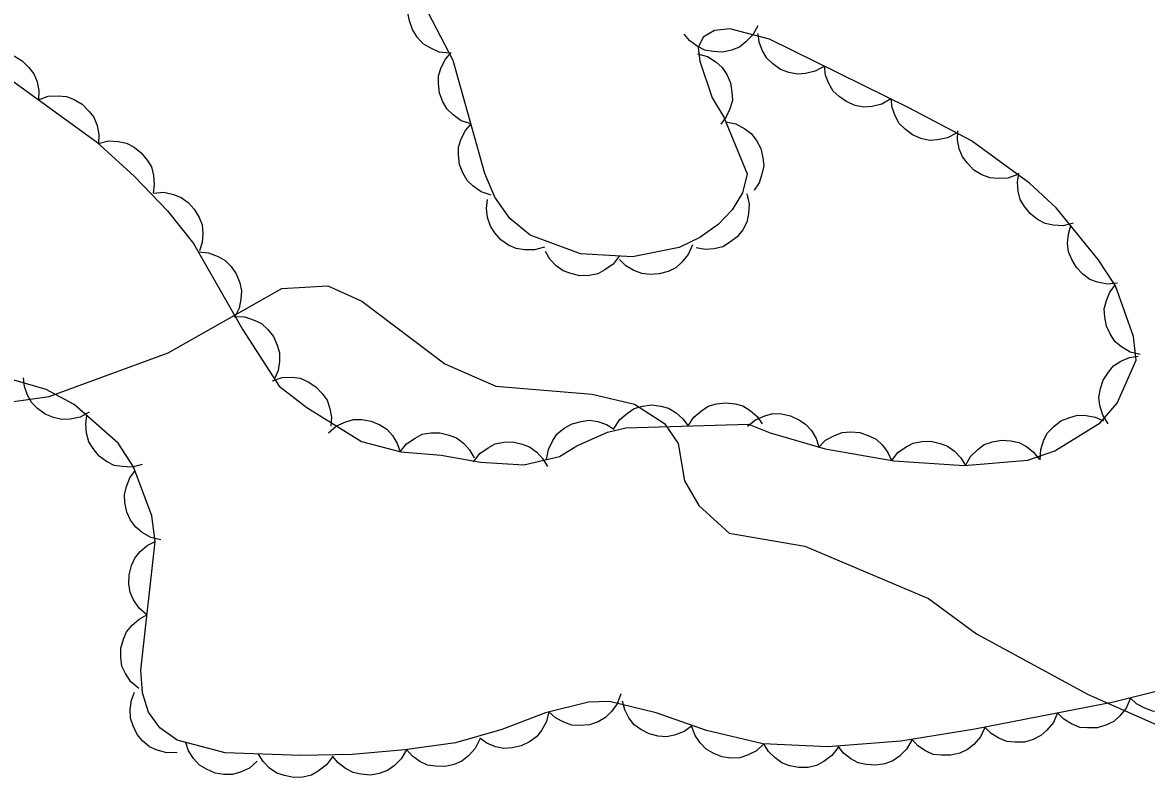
# Model space of a CAD drawing. Extents: x 336540 to 340074, y 5572036 to 5573747.
# Drawn here: x 338152.31 to 338197.84, y 5572283.62 to 5572314.22 of the extents above; entities that cross this region are included whole.
import ezdxf

# ---------------------------------------------------------------- set-up
doc = ezdxf.new("R2010")
doc.units = 0
doc.layers.add('Niveau 2', color=7, linetype='Continuous')
doc.layers.add('Niveau 44', color=7, linetype='Continuous')

msp = doc.modelspace()

# ---------------------------------------------------------------- linework, layer by layer
at = {"layer": 'Niveau 2'}
msp.add_lwpolyline([(338149.53, 5572298.52), (338153.39, 5572299.06), (338158.21, 5572300.83), (338162.81, 5572303.44), (338164.68, 5572303.55), (338166.05, 5572302.92), (338169.41, 5572300.38), (338171.48, 5572299.48), (338175.38, 5572299.16), (338177.1, 5572298.75), (338178.31, 5572297.97), (338178.87, 5572297.16), (338179.12, 5572295.65), (338179.7, 5572294.64), (338180.93, 5572293.52), (338183.99, 5572293), (338189.01, 5572290.88), (338190.95, 5572289.45), (338195.47, 5572286.98), (338198.93, 5572285.46)], dxfattribs=at)
at = {"layer": 'Niveau 44'}
for points in [[(338169.61, 5572312.98), (338169.19, 5572313.02), (338168.82, 5572313.19), (338168.54, 5572313.36), (338168.3, 5572313.62), (338168.1, 5572313.93), (338167.98, 5572314.29), (338167.92, 5572314.61), (338167.95, 5572314.96), (338168.05, 5572315.32), (338168.22, 5572315.64)], [(338181.71, 5572297.94), (338182.59, 5572297.59), (338184.82, 5572296.94), (338187.6, 5572296.45), (338190.45, 5572296.26), (338193.03, 5572296.48), (338194.12, 5572296.86), (338195.96, 5572297.99), (338196.65, 5572298.79), (338197.42, 5572300.54), (338197.31, 5572301.5), (338196.58, 5572303.54), (338195.88, 5572304.62), (338194.18, 5572306.71), (338193.09, 5572307.71), (338190.75, 5572309.42), (338188.21, 5572310.76), (338182.57, 5572313.54), (338180.96, 5572313.96), (338180.34, 5572313.89), (338179.88, 5572313.63), (338179.68, 5572313.2), (338179.75, 5572312.65), (338180.24, 5572311.16), (338180.71, 5572310.38), (338181.66, 5572308.09), (338181.47, 5572307.32), (338181.05, 5572306.63), (338180.49, 5572306.03), (338179.75, 5572305.5), (338178.9, 5572305.1), (338177.01, 5572304.72), (338174.91, 5572304.85), (338172.87, 5572305.6), (338172.05, 5572306.28), (338171.44, 5572307.14), (338171.04, 5572308.1), (338169.76, 5572312.68), (338168.76, 5572314.6)], [(338182.09, 5572314.09), (338181.89, 5572313.72), (338181.61, 5572313.43), (338181.35, 5572313.22), (338181.02, 5572313.1), (338180.66, 5572313.02), (338180.28, 5572313.05), (338179.95, 5572313.1), (338179.64, 5572313.26), (338179.34, 5572313.48), (338179.11, 5572313.75)], [(338184.79, 5572312.45), (338184.42, 5572312.24), (338184.03, 5572312.15), (338183.7, 5572312.12), (338183.35, 5572312.19), (338183.01, 5572312.32), (338182.7, 5572312.55), (338182.46, 5572312.77), (338182.28, 5572313.07), (338182.15, 5572313.42), (338182.1, 5572313.77)], [(338150.53, 5572312.85), (338150.92, 5572312.99), (338151.33, 5572313.01), (338151.66, 5572312.99), (338151.99, 5572312.86), (338152.3, 5572312.67), (338152.57, 5572312.4), (338152.77, 5572312.14), (338152.9, 5572311.81), (338152.97, 5572311.45), (338152.96, 5572311.09)], [(338170.48, 5572310.11), (338170.08, 5572310.24), (338169.75, 5572310.48), (338169.51, 5572310.7), (338169.33, 5572311.01), (338169.2, 5572311.35), (338169.16, 5572311.74), (338169.16, 5572312.06), (338169.27, 5572312.4), (338169.44, 5572312.73), (338169.67, 5572313)], [(338179.65, 5572312.95), (338180.05, 5572312.84), (338180.39, 5572312.62), (338180.65, 5572312.4), (338180.84, 5572312.11), (338180.98, 5572311.77), (338181.04, 5572311.39), (338181.06, 5572311.06), (338180.96, 5572310.72), (338180.81, 5572310.39), (338180.59, 5572310.1)], [(338150.72, 5572312.71), (338155.31, 5572309.38), (338156.85, 5572307.98), (338158.19, 5572306.58), (338159.24, 5572305.26), (338161.23, 5572301.77), (338162.71, 5572299.48), (338163.83, 5572298.61), (338166.04, 5572297.24), (338167.63, 5572296.82), (338169.27, 5572296.69), (338170.86, 5572296.4), (338172.61, 5572296.29), (338174.06, 5572296.63), (338174.76, 5572297.06), (338176, 5572297.62), (338176.75, 5572297.79), (338181.71, 5572297.94)], [(338187.48, 5572311.12), (338187.11, 5572310.91), (338186.72, 5572310.82), (338186.39, 5572310.79), (338186.04, 5572310.86), (338185.7, 5572311), (338185.39, 5572311.22), (338185.15, 5572311.44), (338184.97, 5572311.74), (338184.84, 5572312.09), (338184.79, 5572312.45)], [(338152.96, 5572311.09), (338153.35, 5572311.23), (338153.76, 5572311.25), (338154.09, 5572311.22), (338154.41, 5572311.1), (338154.73, 5572310.91), (338155, 5572310.63), (338155.2, 5572310.38), (338155.33, 5572310.05), (338155.4, 5572309.68), (338155.39, 5572309.32)], [(338190.14, 5572309.74), (338189.77, 5572309.54), (338189.37, 5572309.47), (338189.04, 5572309.44), (338188.7, 5572309.52), (338188.36, 5572309.67), (338188.06, 5572309.9), (338187.82, 5572310.12), (338187.65, 5572310.43), (338187.53, 5572310.78), (338187.49, 5572311.14)], [(338171.29, 5572307.22), (338170.89, 5572307.35), (338170.56, 5572307.59), (338170.32, 5572307.82), (338170.14, 5572308.12), (338170.01, 5572308.46), (338169.97, 5572308.85), (338169.97, 5572309.17), (338170.08, 5572309.51), (338170.25, 5572309.84), (338170.48, 5572310.11)], [(338180.79, 5572310.19), (338181.2, 5572310.11), (338181.56, 5572309.91), (338181.82, 5572309.72), (338182.04, 5572309.44), (338182.21, 5572309.11), (338182.29, 5572308.74), (338182.33, 5572308.41), (338182.26, 5572308.07), (338182.14, 5572307.72), (338181.94, 5572307.42)], [(338192.62, 5572308.06), (338192.22, 5572307.91), (338191.82, 5572307.89), (338191.49, 5572307.92), (338191.16, 5572308.05), (338190.84, 5572308.24), (338190.58, 5572308.52), (338190.38, 5572308.77), (338190.25, 5572309.1), (338190.18, 5572309.47), (338190.19, 5572309.83)], [(338155.38, 5572309.32), (338155.79, 5572309.42), (338156.19, 5572309.39), (338156.52, 5572309.33), (338156.83, 5572309.17), (338157.12, 5572308.94), (338157.36, 5572308.64), (338157.53, 5572308.37), (338157.62, 5572308.02), (338157.65, 5572307.66), (338157.6, 5572307.3)], [(338194.87, 5572306.08), (338194.46, 5572305.98), (338194.06, 5572306.01), (338193.73, 5572306.07), (338193.42, 5572306.23), (338193.13, 5572306.46), (338192.89, 5572306.76), (338192.72, 5572307.04), (338192.64, 5572307.38), (338192.61, 5572307.75), (338192.66, 5572308.11)], [(338157.61, 5572307.3), (338158.03, 5572307.34), (338158.43, 5572307.25), (338158.74, 5572307.13), (338159.02, 5572306.92), (338159.27, 5572306.66), (338159.46, 5572306.32), (338159.59, 5572306.02), (338159.62, 5572305.67), (338159.59, 5572305.3), (338159.48, 5572304.96)], [(338173.45, 5572305.12), (338173.05, 5572305), (338172.64, 5572305.01), (338172.31, 5572305.06), (338171.99, 5572305.2), (338171.69, 5572305.41), (338171.44, 5572305.7), (338171.26, 5572305.97), (338171.15, 5572306.31), (338171.1, 5572306.68), (338171.14, 5572307.04)], [(338181.65, 5572307.27), (338181.74, 5572306.86), (338181.71, 5572306.46), (338181.65, 5572306.13), (338181.48, 5572305.82), (338181.25, 5572305.53), (338180.95, 5572305.3), (338180.67, 5572305.13), (338180.33, 5572305.05), (338179.96, 5572305.02), (338179.6, 5572305.08)], [(338196.66, 5572303.66), (338196.25, 5572303.62), (338195.85, 5572303.7), (338195.54, 5572303.81), (338195.25, 5572304.02), (338195, 5572304.29), (338194.81, 5572304.62), (338194.68, 5572304.92), (338194.64, 5572305.27), (338194.67, 5572305.64), (338194.77, 5572305.99)], [(338179.44, 5572305.21), (338179.27, 5572304.82), (338179.01, 5572304.51), (338178.77, 5572304.28), (338178.46, 5572304.13), (338178.1, 5572304.03), (338177.72, 5572304.01), (338177.39, 5572304.04), (338177.07, 5572304.17), (338176.75, 5572304.36), (338176.49, 5572304.62)], [(338159.43, 5572304.92), (338159.85, 5572304.89), (338160.23, 5572304.74), (338160.52, 5572304.58), (338160.76, 5572304.33), (338160.97, 5572304.03), (338161.11, 5572303.67), (338161.18, 5572303.35), (338161.16, 5572303), (338161.08, 5572302.64), (338160.92, 5572302.32)], [(338176.48, 5572304.75), (338176.23, 5572304.42), (338175.9, 5572304.19), (338175.61, 5572304.03), (338175.26, 5572303.96), (338174.89, 5572303.95), (338174.52, 5572304.04), (338174.21, 5572304.15), (338173.93, 5572304.36), (338173.67, 5572304.63), (338173.49, 5572304.94)], [(338197.58, 5572300.76), (338197.17, 5572300.86), (338196.82, 5572301.07), (338196.57, 5572301.28), (338196.37, 5572301.57), (338196.21, 5572301.91), (338196.15, 5572302.28), (338196.12, 5572302.61), (338196.21, 5572302.95), (338196.35, 5572303.29), (338196.56, 5572303.58)], [(338173.49, 5572286.24), (338171.72, 5572285.56), (338169.85, 5572285.03), (338167.8, 5572284.74), (338165.66, 5572284.56), (338163.58, 5572284.51), (338160.52, 5572284.62), (338158.57, 5572285.13), (338157.87, 5572285.63), (338157.42, 5572286.27), (338157.17, 5572287.05), (338157.1, 5572287.97), (338157.68, 5572293.18), (338157.55, 5572294.22), (338156.81, 5572296.21), (338156.18, 5572297.17), (338154.41, 5572298.74), (338153.27, 5572299.34), (338150.74, 5572300.08), (338148.3, 5572300.42), (338141.78, 5572301.69), (338136.98, 5572302.2)], [(338160.89, 5572302.3), (338161.31, 5572302.29), (338161.69, 5572302.16), (338161.99, 5572302.02), (338162.25, 5572301.78), (338162.48, 5572301.49), (338162.63, 5572301.14), (338162.72, 5572300.83), (338162.72, 5572300.48), (338162.66, 5572300.11), (338162.52, 5572299.78)], [(338196.28, 5572297.96), (338196.06, 5572298.31), (338195.95, 5572298.7), (338195.91, 5572299.03), (338195.97, 5572299.38), (338196.08, 5572299.73), (338196.3, 5572300.05), (338196.5, 5572300.3), (338196.8, 5572300.49), (338197.14, 5572300.64), (338197.49, 5572300.7)], [(338155.01, 5572298.43), (338154.64, 5572298.23), (338154.24, 5572298.15), (338153.91, 5572298.13), (338153.57, 5572298.21), (338153.23, 5572298.35), (338152.92, 5572298.58), (338152.69, 5572298.81), (338152.52, 5572299.12), (338152.39, 5572299.47), (338152.35, 5572299.82)], [(338162.43, 5572299.7), (338162.83, 5572299.83), (338163.23, 5572299.84), (338163.56, 5572299.8), (338163.88, 5572299.66), (338164.19, 5572299.46), (338164.45, 5572299.18), (338164.65, 5572298.92), (338164.76, 5572298.58), (338164.82, 5572298.22), (338164.8, 5572297.86)], [(338176.28, 5572297.78), (338176.5, 5572298.13), (338176.81, 5572298.39), (338177.08, 5572298.57), (338177.42, 5572298.67), (338177.79, 5572298.72), (338178.17, 5572298.67), (338178.48, 5572298.59), (338178.78, 5572298.4), (338179.06, 5572298.16), (338179.27, 5572297.87)], [(338179.27, 5572297.87), (338179.5, 5572298.22), (338179.81, 5572298.48), (338180.08, 5572298.67), (338180.42, 5572298.77), (338180.79, 5572298.81), (338181.17, 5572298.76), (338181.48, 5572298.68), (338181.78, 5572298.49), (338182.06, 5572298.25), (338182.27, 5572297.96)], [(338157.16, 5572296.3), (338156.75, 5572296.2), (338156.35, 5572296.22), (338156.02, 5572296.27), (338155.71, 5572296.43), (338155.41, 5572296.65), (338155.17, 5572296.95), (338155, 5572297.23), (338154.9, 5572297.57), (338154.87, 5572297.94), (338154.91, 5572298.29)], [(338181.68, 5572297.86), (338182, 5572298.12), (338182.38, 5572298.28), (338182.7, 5572298.37), (338183.05, 5572298.36), (338183.41, 5572298.28), (338183.75, 5572298.12), (338184.03, 5572297.94), (338184.26, 5572297.68), (338184.45, 5572297.36), (338184.56, 5572297.02)], [(338193.53, 5572296.5), (338193.55, 5572296.91), (338193.68, 5572297.3), (338193.83, 5572297.59), (338194.08, 5572297.85), (338194.37, 5572298.07), (338194.73, 5572298.21), (338195.04, 5572298.3), (338195.39, 5572298.29), (338195.76, 5572298.22), (338196.09, 5572298.07)], [(338164.71, 5572297.59), (338165.03, 5572297.87), (338165.4, 5572298.03), (338165.71, 5572298.13), (338166.06, 5572298.13), (338166.43, 5572298.06), (338166.78, 5572297.91), (338167.06, 5572297.74), (338167.29, 5572297.48), (338167.49, 5572297.16), (338167.61, 5572296.82)], [(338173.53, 5572296.51), (338173.61, 5572296.92), (338173.79, 5572297.28), (338173.97, 5572297.55), (338174.25, 5572297.78), (338174.57, 5572297.96), (338174.94, 5572298.05), (338175.26, 5572298.1), (338175.61, 5572298.05), (338175.96, 5572297.93), (338176.27, 5572297.74)], [(338167.61, 5572296.82), (338167.87, 5572297.15), (338168.21, 5572297.38), (338168.5, 5572297.53), (338168.85, 5572297.59), (338169.22, 5572297.59), (338169.59, 5572297.5), (338169.89, 5572297.39), (338170.17, 5572297.17), (338170.42, 5572296.9), (338170.6, 5572296.58)], [(338184.55, 5572296.99), (338184.84, 5572297.29), (338185.2, 5572297.48), (338185.51, 5572297.6), (338185.86, 5572297.63), (338186.23, 5572297.6), (338186.59, 5572297.47), (338186.88, 5572297.33), (338187.14, 5572297.09), (338187.36, 5572296.79), (338187.51, 5572296.47)], [(338170.58, 5572296.42), (338170.84, 5572296.75), (338171.17, 5572296.98), (338171.46, 5572297.14), (338171.8, 5572297.21), (338172.17, 5572297.22), (338172.55, 5572297.13), (338172.85, 5572297.02), (338173.14, 5572296.81), (338173.39, 5572296.54), (338173.57, 5572296.23)], [(338187.51, 5572296.46), (338187.76, 5572296.79), (338188.1, 5572297.02), (338188.39, 5572297.17), (338188.73, 5572297.24), (338189.1, 5572297.25), (338189.48, 5572297.16), (338189.78, 5572297.05), (338190.06, 5572296.84), (338190.32, 5572296.57), (338190.5, 5572296.26)], [(338190.5, 5572296.26), (338190.7, 5572296.63), (338191, 5572296.91), (338191.26, 5572297.11), (338191.6, 5572297.22), (338191.96, 5572297.29), (338192.34, 5572297.26), (338192.66, 5572297.2), (338192.97, 5572297.03), (338193.26, 5572296.8), (338193.49, 5572296.52)], [(338157.91, 5572293.25), (338157.51, 5572293.35), (338157.16, 5572293.55), (338156.9, 5572293.76), (338156.69, 5572294.05), (338156.54, 5572294.38), (338156.46, 5572294.76), (338156.44, 5572295.08), (338156.52, 5572295.42), (338156.66, 5572295.77), (338156.87, 5572296.06)], [(338157.35, 5572290.21), (338157.03, 5572290.48), (338156.81, 5572290.82), (338156.67, 5572291.12), (338156.62, 5572291.47), (338156.63, 5572291.84), (338156.73, 5572292.21), (338156.86, 5572292.51), (338157.08, 5572292.78), (338157.36, 5572293.02), (338157.68, 5572293.19)], [(338157.02, 5572287.23), (338156.7, 5572287.5), (338156.48, 5572287.84), (338156.34, 5572288.14), (338156.29, 5572288.49), (338156.3, 5572288.86), (338156.4, 5572289.23), (338156.52, 5572289.53), (338156.75, 5572289.8), (338157.03, 5572290.04), (338157.35, 5572290.21)], [(338201.04, 5572287.81), (338196.5, 5572286.68), (338190.88, 5572285.58), (338187.89, 5572285.1), (338184.93, 5572284.86), (338182.3, 5572284.99), (338180.01, 5572285.53), (338177.97, 5572286.24), (338176.09, 5572286.7), (338175.24, 5572286.68), (338173.49, 5572286.24)], [(338200.08, 5572287.57), (338199.93, 5572287.18), (338199.69, 5572286.85), (338199.46, 5572286.62), (338199.15, 5572286.45), (338198.8, 5572286.33), (338198.42, 5572286.3), (338198.09, 5572286.31), (338197.76, 5572286.43), (338197.43, 5572286.61), (338197.17, 5572286.85)], [(338158.57, 5572284.63), (338158.16, 5572284.62), (338157.76, 5572284.73), (338157.46, 5572284.86), (338157.19, 5572285.09), (338156.95, 5572285.37), (338156.79, 5572285.72), (338156.68, 5572286.03), (338156.67, 5572286.38), (338156.72, 5572286.75), (338156.85, 5572287.08)], [(338176.54, 5572287.01), (338176.4, 5572286.61), (338176.16, 5572286.29), (338175.92, 5572286.05), (338175.62, 5572285.88), (338175.27, 5572285.76), (338174.88, 5572285.73), (338174.56, 5572285.74), (338174.23, 5572285.86), (338173.9, 5572286.04), (338173.63, 5572286.28)], [(338179.44, 5572285.73), (338179.11, 5572285.48), (338178.72, 5572285.34), (338178.4, 5572285.27), (338178.05, 5572285.3), (338177.69, 5572285.39), (338177.36, 5572285.57), (338177.09, 5572285.76), (338176.87, 5572286.04), (338176.7, 5572286.37), (338176.61, 5572286.71)], [(338197.17, 5572286.81), (338197.01, 5572286.43), (338196.75, 5572286.12), (338196.51, 5572285.89), (338196.19, 5572285.74), (338195.83, 5572285.64), (338195.45, 5572285.63), (338195.13, 5572285.65), (338194.8, 5572285.79), (338194.48, 5572285.98), (338194.23, 5572286.24)], [(338173.63, 5572286.29), (338173.53, 5572285.89), (338173.33, 5572285.53), (338173.13, 5572285.27), (338172.84, 5572285.07), (338172.51, 5572284.9), (338172.14, 5572284.83), (338171.81, 5572284.8), (338171.47, 5572284.87), (338171.12, 5572285.01), (338170.83, 5572285.22)], [(338194.23, 5572286.24), (338194.07, 5572285.85), (338193.8, 5572285.54), (338193.56, 5572285.32), (338193.24, 5572285.16), (338192.89, 5572285.06), (338192.51, 5572285.05), (338192.18, 5572285.08), (338191.86, 5572285.21), (338191.54, 5572285.41), (338191.28, 5572285.66)], [(338182.34, 5572284.98), (338182.04, 5572284.7), (338181.67, 5572284.52), (338181.36, 5572284.42), (338181, 5572284.41), (338180.64, 5572284.46), (338180.28, 5572284.61), (338180, 5572284.77), (338179.76, 5572285.02), (338179.55, 5572285.33), (338179.42, 5572285.67)], [(338191.29, 5572285.65), (338191.11, 5572285.27), (338190.84, 5572284.96), (338190.59, 5572284.75), (338190.27, 5572284.61), (338189.91, 5572284.52), (338189.53, 5572284.52), (338189.2, 5572284.56), (338188.88, 5572284.7), (338188.57, 5572284.91), (338188.33, 5572285.17)], [(338161.82, 5572284.28), (338161.51, 5572284), (338161.14, 5572283.84), (338160.82, 5572283.74), (338160.47, 5572283.74), (338160.11, 5572283.8), (338159.76, 5572283.96), (338159.48, 5572284.12), (338159.24, 5572284.39), (338159.04, 5572284.7), (338158.92, 5572285.04)], [(338170.83, 5572285.17), (338170.64, 5572284.79), (338170.37, 5572284.5), (338170.11, 5572284.29), (338169.79, 5572284.15), (338169.43, 5572284.07), (338169.04, 5572284.08), (338168.72, 5572284.12), (338168.4, 5572284.27), (338168.1, 5572284.48), (338167.86, 5572284.75)], [(338188.33, 5572285.14), (338188.12, 5572284.77), (338187.83, 5572284.49), (338187.56, 5572284.3), (338187.23, 5572284.18), (338186.87, 5572284.12), (338186.49, 5572284.15), (338186.16, 5572284.21), (338185.86, 5572284.38), (338185.56, 5572284.61), (338185.34, 5572284.89)], [(338167.86, 5572284.74), (338167.65, 5572284.38), (338167.36, 5572284.1), (338167.09, 5572283.9), (338166.76, 5572283.79), (338166.4, 5572283.72), (338166.02, 5572283.75), (338165.7, 5572283.82), (338165.39, 5572283.98), (338165.09, 5572284.21), (338164.87, 5572284.49)], [(338185.34, 5572284.84), (338185.09, 5572284.51), (338184.76, 5572284.27), (338184.47, 5572284.11), (338184.13, 5572284.03), (338183.76, 5572284.02), (338183.38, 5572284.1), (338183.07, 5572284.21), (338182.79, 5572284.42), (338182.53, 5572284.68), (338182.34, 5572284.99)], [(338164.86, 5572284.46), (338164.62, 5572284.13), (338164.29, 5572283.88), (338164.01, 5572283.72), (338163.66, 5572283.64), (338163.29, 5572283.62), (338162.92, 5572283.7), (338162.61, 5572283.8), (338162.32, 5572284), (338162.06, 5572284.27), (338161.87, 5572284.57)]]:
    msp.add_lwpolyline(points, dxfattribs=at)

doc.saveas('drawing.dxf')
